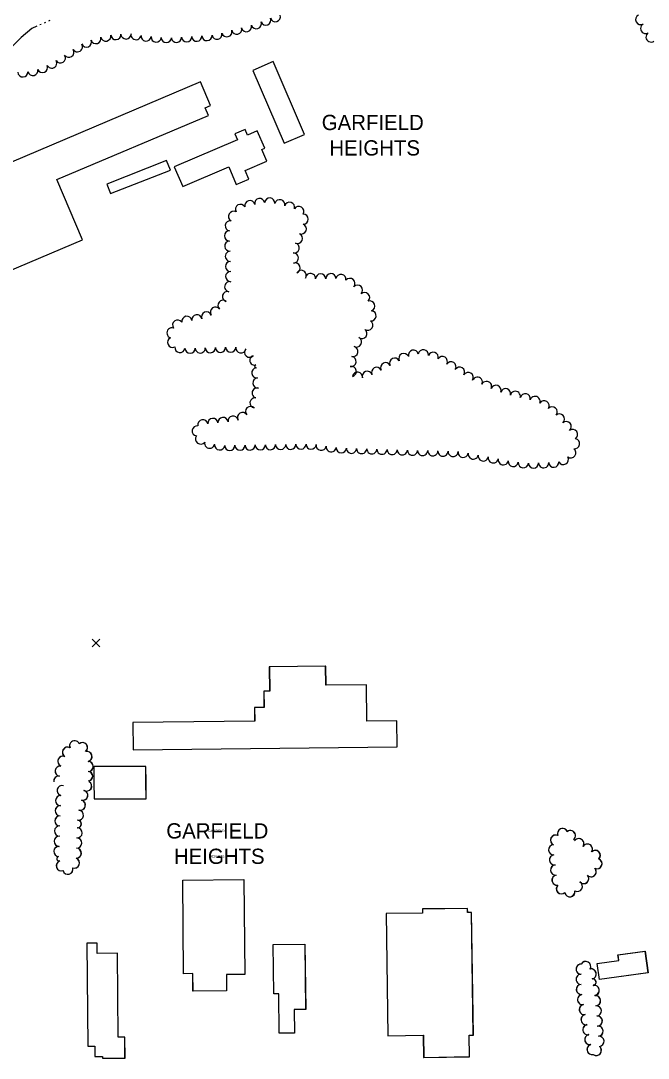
# Model space of a CAD drawing. Extents: x -25029 to 2274964, y -81170 to 687028.
# Drawn here: x -2031 to -797, y -65292 to -63252 of the extents above; entities that cross this region are included whole.
import ezdxf

# ---------------------------------------------------------------- set-up
doc = ezdxf.new("R2010")
doc.units = 0
for name, color, linetype in [('BLDG', 7, 'Continuous'), ('CITY-NAME', 7, 'Continuous'), ('SPOTMARK', 7, 'Continuous'), ('TREES', 7, 'Continuous'), ('WATER', 7, 'Continuous')]:
    doc.layers.add(name, color=color, linetype=linetype)

msp = doc.modelspace()

# ---------------------------------------------------------------- linework, layer by layer
at = {"layer": 'BLDG'}
for points in [[(-1473, -63475.9), (-1534.7, -63332.5), (-1574.7, -63349.8), (-1513.1, -63493.1)], [(-2078.6, -63754.6), (-1909.4, -63682.9), (-1959.7, -63564.3), (-1661.8, -63438.2), (-1668.2, -63423.3), (-1657.7, -63418.8), (-1677.4, -63372.4), (-2154.8, -63574.6)], [(-1712.4, -63578.3), (-1621.8, -63539.6), (-1607, -63574.4), (-1582.1, -63563.7), (-1589.4, -63546.8), (-1546.6, -63528.5), (-1556.5, -63505.4), (-1550.9, -63503), (-1565.6, -63468.8), (-1584.8, -63477.1), (-1589.6, -63465.8), (-1609.8, -63474.4), (-1604.6, -63486.6), (-1728.9, -63539.7)], [(-1744, -63526.9), (-1861.6, -63573.3), (-1854.2, -63592.1), (-1736.5, -63545.7)], [(-1291.1, -64628.6), (-1350.1, -64629.3), (-1350.9, -64558), (-1430.7, -64558.9), (-1431.2, -64521.1), (-1542, -64522.3), (-1541.5, -64570.5), (-1552.9, -64570.6), (-1552.5, -64602.4), (-1571.2, -64602.6), (-1570.9, -64629.1), (-1810.4, -64631.7), (-1809.8, -64685.6), (-1290.6, -64679.9)], [(-1290.9, -64628.7), (-1349.9, -64629.3), (-1350.7, -64558.1), (-1430.5, -64558.9), (-1430.9, -64521.2), (-1541.8, -64522.4), (-1541.3, -64570.5), (-1552.7, -64570.6), (-1552.3, -64602.4), (-1571, -64602.6), (-1570.7, -64629.2), (-1810.2, -64631.7), (-1809.6, -64685.6), (-1290.4, -64680)], [(-1592.1, -64940.7), (-1590.3, -65127.3), (-1626.5, -65127.7), (-1626.2, -65159.8), (-1692.2, -65160.4), (-1692.6, -65125.8), (-1710.6, -65126), (-1712.4, -64941.9)], [(-1592, -64940.7), (-1590.2, -65127.4), (-1626.4, -65127.7), (-1626, -65159.8), (-1692.1, -65160.4), (-1692.4, -65125.8), (-1710.5, -65126), (-1712.3, -64941.9)], [(-1239.2, -65246.9), (-1238.6, -65290.4), (-1148.5, -65289), (-1149.1, -65246.5), (-1140.9, -65246.4), (-1144.4, -65005.6), (-1152, -65005.7), (-1152.2, -64997.4), (-1241, -64998.7), (-1240.9, -65006.7), (-1312.3, -65007.8), (-1308.7, -65247.9)], [(-1239.1, -65246.9), (-1238.4, -65290.4), (-1148.3, -65289.1), (-1149, -65246.6), (-1140.7, -65246.5), (-1144.3, -65005.7), (-1151.9, -65005.8), (-1152, -64997.5), (-1240.9, -64998.8), (-1240.7, -65006.8), (-1312.1, -65007.8), (-1308.6, -65247.9)], [(-1885.3, -65268.3), (-1885.1, -65288.6), (-1870.3, -65288.4), (-1870.3, -65292.2), (-1825.9, -65291.7), (-1826.3, -65250.4), (-1839.2, -65250.6), (-1840.9, -65085.5), (-1880.7, -65085.9), (-1880.9, -65065.9), (-1901, -65066.1), (-1898.9, -65268.5)], [(-1885.2, -65268.3), (-1885, -65288.6), (-1870.2, -65288.4), (-1870.1, -65292.2), (-1825.8, -65291.7), (-1826.2, -65250.4), (-1839.1, -65250.6), (-1840.7, -65085.5), (-1880.5, -65085.9), (-1880.7, -65065.8), (-1900.8, -65066), (-1898.8, -65268.5)], [(-1472.3, -65067.8), (-1470.6, -65196.1), (-1493.2, -65196.4), (-1492.6, -65242.6), (-1522.5, -65243), (-1523.5, -65165.2), (-1533.1, -65165.3), (-1534.4, -65068.6)], [(-1472.1, -65067.9), (-1470.4, -65196.2), (-1493.1, -65196.5), (-1492.5, -65242.6), (-1522.4, -65243), (-1523.4, -65165.2), (-1532.9, -65165.3), (-1534.2, -65068.7)], [(-897.1, -65105.6), (-854.7, -65099.9), (-856.3, -65088.5), (-803.2, -65081.4), (-797.4, -65124.4), (-892.9, -65137.3)], [(-897, -65105.7), (-854.6, -65100), (-856.1, -65088.6), (-803, -65081.5), (-797.2, -65124.5), (-892.7, -65137.4)]]:
    msp.add_lwpolyline(points, close=True, dxfattribs=at)
for points in [[(-1784.7, -64748.4), (-1784.8, -64718.4), (-1887.1, -64718.6), (-1887.1, -64748.4)], [(-1784.5, -64748.4), (-1784.6, -64718.4), (-1886.9, -64718.6), (-1886.9, -64748.4)], [(-1887.1, -64748.4), (-1886.5, -64782.4), (-1784.2, -64782.4), (-1784.7, -64748.4)], [(-1886.9, -64748.4), (-1886.3, -64782.4), (-1784, -64782.4), (-1784.5, -64748.4)]]:
    msp.add_lwpolyline(points, dxfattribs=at)
at = {"layer": 'SPOTMARK'}
for p, q in [((-1890.6, -64483.4), (-1875.6, -64468.4)), ((-1890.6, -64468.4), (-1875.6, -64483.4))]:
    msp.add_line(p, q, dxfattribs=at)
at = {"layer": 'TREES'}
msp.add_line((-1568.6, -63929), (-1568.6, -63929), dxfattribs=at)
for centre, radius, start, end in [((-1567.7, -63257.8), 10, 199.61, 19.61), ((-1549, -63250.7), 10, 202.1356, 22.1356), ((-1530.2, -63244.2), 10, 196.1526, 16.1526), ((-811.6, -63249.8), 10, 117.5881, 297.5881), ((-801.9, -63267.3), 10, 120.2368, 300.2368), ((-1843.9, -63279.3), 10, 185.3059, 5.3059), ((-1824, -63278.1), 10, 181.8682, 1.8682), ((-1804.2, -63279.5), 10, 169.6369, 349.6369), ((-1644.9, -63278.7), 10, 191.312, 11.312), ((-1625.5, -63273.9), 10, 196.6167, 16.6167), ((-1606.2, -63268.7), 10, 193.302, 13.302), ((-1586.8, -63263.8), 10, 195.2146, 15.2146), ((-791.2, -63284.1), 10, 124.7429, 304.7429), ((-1919.5, -63303.3), 10, 212.4817, 32.4817), ((-1901.8, -63294), 10, 203.094, 23.094), ((-1883.1, -63287.2), 10, 196.5581, 16.5581), ((-1863.7, -63282.3), 10, 191.9105, 11.9105), ((-1784.4, -63282.4), 10, 173.9801, 353.9801), ((-1764.5, -63284.3), 10, 175.1658, 355.1658), ((-1744.5, -63285.3), 10, 178.7012, 358.7012), ((-1724.5, -63285), 10, 183.2206, 3.2206), ((-1704.6, -63283.8), 10, 183.5955, 3.5955), ((-1684.6, -63282.6), 10, 183.5955, 3.5955), ((-1664.6, -63281.3), 10, 183.5955, 3.5955), ((-1953, -63325.2), 10, 213.1591, 33.1591), ((-1936.3, -63314.2), 10, 213.4747, 33.4747), ((-1988.1, -63344.1), 10, 202.1183, 22.1183), ((-1970.1, -63335.5), 10, 208.9522, 28.9522), ((-2026.8, -63352.8), 10, 182.2748, 2.2748), ((-2007.1, -63350.1), 10, 193.256, 13.256), ((-1560.9, -63611.6), 10, 9.8727, 189.8727), ((-1541.1, -63610.6), 10, 355.8667, 175.8667), ((-1521.4, -63613.9), 10, 345.4637, 165.4637), ((-1598.8, -63623.2), 10, 29.2454, 209.2454), ((-1580.4, -63615.8), 10, 14.3996, 194.3996), ((-1502.1, -63619.1), 10, 344.1755, 164.1755), ((-1484, -63627.1), 10, 328.1127, 148.1127), ((-1618.8, -63655.4), 10, 81.3927, 261.3927), ((-1612.4, -63636.8), 10, 60.8578, 240.8578), ((-1475.4, -63642.4), 10, 270.6366, 90.6366), ((-1620.4, -63675.3), 10, 89.2552, 269.2552), ((-1479.1, -63661.6), 10, 247.6641, 67.6641), ((-1619.7, -63695.3), 10, 94.6133, 274.6133), ((-1486.8, -63680.1), 10, 247.0053, 67.0053), ((-1618.6, -63715.3), 10, 91.8935, 271.8935), ((-1493, -63699), 10, 256.4374, 76.4374), ((-1618.2, -63735.3), 10, 90.7079, 270.7079), ((-1494.9, -63718.7), 10, 272.9013, 92.9013), ((-1618, -63755.3), 10, 90.0795, 270.0795), ((-1491.2, -63738.2), 10, 288.7208, 108.7208), ((-1479.4, -63752.9), 10, 328.4235, 148.4235), ((-1619.9, -63775.1), 10, 79.2961, 259.2961), ((-1460.9, -63759), 10, 354.8259, 174.8259), ((-1441, -63759.8), 10, 0.967, 180.967), ((-1421, -63759.4), 10, 0.967, 180.967), ((-1401.1, -63760.9), 10, 350.7837, 170.7837), ((-1383.5, -63768.8), 10, 320.7193, 140.7193), ((-1624.2, -63794.6), 10, 75.4565, 255.4565), ((-1368.6, -63782.1), 10, 315.6866, 135.6866), ((-1354.6, -63796.4), 10, 313.4772, 133.4772), ((-1633.3, -63811.8), 10, 49.2206, 229.2206), ((-1344.3, -63813), 10, 289.9658, 109.9658), ((-1684.6, -63840), 10, 9.0358, 189.0358), ((-1665.4, -63834.7), 10, 22.3213, 202.3213), ((-1648, -63825.1), 10, 34.9828, 214.9828), ((-1341.9, -63832.4), 10, 263.9443, 83.9443), ((-1722.3, -63850.6), 10, 35.3456, 215.3456), ((-1704.3, -63843.2), 10, 9.2873, 189.2873), ((-1348.4, -63850.7), 10, 236.8942, 56.8942), ((-1733.5, -63866), 10, 72.7828, 252.7828), ((-1359.8, -63867.1), 10, 234.0085, 54.0085), ((-1732.1, -63884.5), 10, 115.7102, 295.7102), ((-1370.5, -63884), 10, 240.8724, 60.8724), ((-1717.8, -63894.9), 10, 172.3286, 352.3286), ((-1697.9, -63896), 10, 181.0625, 1.0625), ((-1677.9, -63895.5), 10, 181.6377, 1.6377), ((-1657.9, -63894.9), 10, 181.9633, 1.9633), ((-1637.9, -63894.3), 10, 181.6771, 1.6771), ((-1617.9, -63894), 10, 179.9067, 359.9067), ((-1598.1, -63895.6), 10, 170.6959, 350.6959), ((-1580.9, -63904), 10, 137.3662, 317.3662), ((-1571.1, -63919.9), 9.41, 105.0097, 285.0097), ((-1377.6, -63902.4), 10, 256.9783, 76.9783), ((-1277.5, -63916.4), 10, 25.9256, 205.9256), ((-1258.7, -63909.9), 10, 12.6224, 192.6224), ((-1239.1, -63909.1), 10, 351.6161, 171.6161), ((-1219.7, -63913.8), 10, 341.3952, 161.3952), ((-1568.3, -63931.9), 2.9, 96.8639, 276.8639), ((-1381.3, -63922.1), 10, 261.6724, 81.6724), ((-1380.7, -63941.8), 10, 282.1119, 102.1119), ((-1313.2, -63934.4), 10, 26.9477, 206.9477), ((-1295.4, -63925.3), 10, 26.9477, 206.9477), ((-1201.7, -63922.3), 10, 328.2137, 148.2137), ((-1184.7, -63932.8), 10, 328.2137, 148.2137), ((-1566.7, -63944.7), 10, 96.8334, 276.8334), ((-1368.7, -63953.1), 10, 351.143, 171.143), ((-1349.4, -63951.3), 10, 19.3395, 199.3395), ((-1331.1, -63943.5), 10, 26.9477, 206.9477), ((-1167.7, -63943.3), 10, 328.2137, 148.2137), ((-1150.7, -63953.8), 10, 328.7092, 148.7092), ((-1564.4, -63964.5), 10, 96.8334, 276.8334), ((-1133, -63963), 10, 336.0037, 156.0037), ((-1114.7, -63971.2), 10, 336.0037, 156.0037), ((-1096.3, -63978.9), 10, 338.7506, 158.7506), ((-1565.9, -63984.1), 10, 74.425, 254.425), ((-1077.4, -63985.5), 10, 342.238, 162.238), ((-1058.2, -63990.8), 10, 347.2186, 167.2186), ((-1038.7, -63995.3), 10, 347.0679, 167.0679), ((-1019.4, -64000.7), 10, 341.2504, 161.2504), ((-1579, -64020.4), 10, 44.1356, 224.1356), ((-1570.2, -64003.6), 10, 80.589, 260.589), ((-1001.5, -64009.3), 10, 327.7326, 147.7326), ((-985.6, -64021.2), 10, 318.5918, 138.5918), ((-1653, -64044), 10, 5.2745, 185.2745), ((-1633.1, -64042.1), 10, 5.7689, 185.7689), ((-1613.3, -64039.2), 10, 10.3999, 190.3999), ((-1594.8, -64032.4), 10, 30.206, 210.206), ((-971.4, -64035.2), 10, 312.1786, 132.1786), ((-1683.9, -64058.7), 10, 82.3658, 262.3658), ((-1672.7, -64046.8), 10, 11.2211, 191.2211), ((-958, -64050.2), 10, 311.4059, 131.4059), ((-1677.2, -64074.6), 10, 143.4627, 323.4627), ((-945.6, -64065.8), 10, 305.3406, 125.3406), ((-941.6, -64083.8), 10, 259.961, 79.961), ((-1659.4, -64082.8), 10, 166.9048, 346.9048), ((-1639.7, -64086.2), 10, 173.5222, 353.5222), ((-1619.8, -64087.1), 10, 181.0269, 1.0269), ((-1599.8, -64086.8), 10, 181.0269, 1.0269), ((-1579.8, -64086.4), 10, 181.0269, 1.0269), ((-1559.8, -64086.1), 10, 181.0269, 1.0269), ((-1539.8, -64085.7), 10, 181.0269, 1.0269), ((-1519.8, -64085.3), 10, 181.0269, 1.0269), ((-1499.8, -64085), 10, 181.0269, 1.0269), ((-1479.8, -64084.6), 10, 181.0269, 1.0269), ((-1459.8, -64084.8), 10, 178.0195, 358.0195), ((-1440, -64087), 10, 169.4878, 349.4878), ((-1420.2, -64090.1), 10, 172.5673, 352.5673), ((-1400.3, -64091.9), 10, 176.8924, 356.8924), ((-1380.4, -64092.8), 10, 178.1811, 358.1811), ((-1360.4, -64093.4), 10, 178.1811, 358.1811), ((-1340.4, -64094), 10, 178.1811, 358.1811), ((-1320.4, -64094.7), 10, 178.1811, 358.1811), ((-1300.4, -64095.3), 10, 178.1811, 358.1811), ((-949.2, -64101.7), 10, 233.9168, 53.9168), ((-1280.4, -64095.9), 10, 178.1811, 358.1811), ((-1260.4, -64096.6), 10, 178.1811, 358.1811), ((-1240.4, -64097.2), 10, 178.1811, 358.1811), ((-1220.4, -64097.8), 10, 178.1811, 358.1811), ((-1200.5, -64098.5), 10, 178.1811, 358.1811), ((-1180.5, -64099.1), 10, 178.1811, 358.1811), ((-1160.6, -64100.9), 10, 171.7955, 351.7955), ((-1140.9, -64104.2), 10, 169.1021, 349.1021), ((-1121.2, -64108), 10, 169.1021, 349.1021), ((-1101.6, -64111.7), 10, 169.1021, 349.1021), ((-1081.9, -64115.5), 10, 169.1021, 349.1021), ((-963.8, -64114.8), 10, 209.7216, 29.7216), ((-1062.2, -64118.9), 10, 171.6313, 351.6313), ((-1042.4, -64121.3), 10, 174.5672, 354.5672), ((-1022.4, -64121.9), 10, 181.7458, 1.7458), ((-1002.4, -64121.2), 10, 182.2995, 2.2995), ((-982.5, -64120.3), 10, 183.0522, 3.0522), ((-1939.2, -64690.5), 10, 59.5287, 239.5287), ((-1939, -64690.5), 10, 59.5217, 239.5217), ((-1925, -64677.8), 10, 24.4284, 204.4284), ((-1924.8, -64677.8), 10, 24.4214, 204.4214), ((-1909.6, -64681.4), 10, 309.3114, 129.3114), ((-1909.4, -64681.4), 10, 309.3044, 129.3044), ((-1948.1, -64708.4), 10, 67.0277, 247.0277), ((-1947.9, -64708.3), 10, 67.0207, 247.0207), ((-1900.8, -64698.8), 10, 283.7735, 103.7735), ((-1900.6, -64698.8), 10, 283.7665, 103.7665), ((-1953.4, -64727.5), 10, 82.2379, 262.2379), ((-1953.2, -64727.5), 10, 82.2309, 262.2309), ((-1898.5, -64718.5), 10, 270.007, 90.007), ((-1898.3, -64718.5), 10, 270, 90), ((-1956.1, -64747.3), 10, 82.2379, 186.2381), ((-1955.9, -64747.3), 10, 82.2309, 186.2311), ((-1898.5, -64737.6), 9.06, 270.007, 90.007), ((-1898.3, -64737.6), 9.06, 270, 90), ((-1949.6, -64765.9), 10, 75.3388, 255.3388), ((-1949.4, -64765.9), 10, 75.3318, 255.3318), ((-1909.1, -64775.1), 10, 255.8427, 75.8427), ((-1908.9, -64775.1), 10, 255.8357, 75.8357), ((-1901.4, -64756.9), 10, 238.4576, 58.4576), ((-1901.2, -64756.9), 10, 238.4506, 58.4506), ((-1952.5, -64785.6), 10, 87.8863, 267.8863), ((-1952.3, -64785.5), 10, 87.8793, 267.8793), ((-1913.9, -64794.5), 10, 256.0734, 76.0735), ((-1913.7, -64794.5), 10, 256.0665, 76.0665), ((-1953.2, -64805.5), 10, 87.8863, 267.8863), ((-1953, -64805.5), 10, 87.8793, 267.8793), ((-1917.7, -64814.1), 10, 262.4249, 82.4249), ((-1917.5, -64814.1), 10, 262.4179, 82.4179), ((-1953.9, -64825.5), 10, 87.8863, 267.8863), ((-1953.7, -64825.5), 10, 87.8793, 267.8793), ((-1919.3, -64831.5), 7.5, 267.4999, 87.4999), ((-1919.1, -64831.5), 7.5, 267.4929, 87.4929), ((-1954.7, -64845.5), 10, 87.8863, 267.8863), ((-1954.5, -64845.5), 10, 87.8793, 267.8793), ((-1920.1, -64849), 10, 267.4999, 87.4999), ((-1919.9, -64849), 10, 267.4929, 87.4929), ((-965.4, -64850.5), 10, 22.8429, 202.8429), ((-965.3, -64850.6), 10, 22.8359, 202.8359), ((-950, -64854.4), 10, 308.568, 128.568), ((-949.8, -64854.5), 10, 308.561, 128.561), ((-1955.4, -64865.5), 10, 87.8863, 267.8863), ((-1955.2, -64865.5), 10, 87.8793, 267.8793), ((-1920.9, -64869), 10, 267.4999, 87.4999), ((-1920.8, -64869), 10, 267.4929, 87.4929), ((-979.1, -64863.3), 10, 63.9566, 243.9566), ((-978.9, -64863.4), 10, 63.9496, 243.9496), ((-943.8, -64862.2), 0.000000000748, 308.4928, 128.4928), ((-943.6, -64862.3), 0.000000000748, 308.4858, 128.4858), ((-933.4, -64870.2), 10, 327.4986, 147.4986), ((-933.2, -64870.3), 10, 327.4916, 147.4916), ((-1956.1, -64885.5), 10, 87.8863, 267.8863), ((-1956, -64885.5), 10, 87.8793, 267.8793), ((-1921.8, -64889), 10, 267.4999, 87.4999), ((-1921.6, -64889), 10, 267.4929, 87.4929), ((-982.9, -64882.3), 10, 93.1287, 273.1287), ((-982.7, -64882.4), 10, 93.1217, 273.1217), ((-916.5, -64880.9), 10, 327.4986, 147.4986), ((-916.4, -64881), 10, 327.4916, 147.4916), ((-901, -64893.3), 10, 315.5193, 135.5193), ((-900.8, -64893.4), 10, 315.5123, 135.5123), ((-1951, -64913.8), 10, 108.4275, 288.4275), ((-1950.9, -64913.8), 10, 108.4205, 288.4205), ((-1955.4, -64899.9), 4.56, 104.7079, 284.7079), ((-1955.2, -64899.9), 4.56, 104.7009, 284.7009), ((-1925.4, -64908.5), 10, 251.4763, 71.4763), ((-1925.2, -64908.4), 10, 251.4693, 71.4693), ((-981.2, -64902.2), 10, 96.3934, 276.3934), ((-981.1, -64902.3), 10, 96.3864, 276.3864), ((-897.7, -64909.5), 10, 246.9624, 66.9624), ((-897.6, -64909.6), 10, 246.9554, 66.9554), ((-1938.2, -64920.6), 10, 195.4653, 15.4653), ((-1938.1, -64920.6), 10, 195.4583, 15.4583), ((-979, -64922.1), 10, 96.3934, 276.3934), ((-978.8, -64922.2), 10, 96.3864, 276.3864), ((-909.1, -64925.4), 10, 222.344, 42.344), ((-908.9, -64925.5), 10, 222.337, 42.337), ((-976.2, -64941.9), 10, 99.824, 279.824), ((-976, -64942), 10, 99.817, 279.817), ((-967.7, -64959), 10, 133.0988, 313.0988), ((-967.5, -64959.1), 10, 133.0918, 313.0918), ((-936.2, -64954.2), 10, 240.7342, 60.7342), ((-936.1, -64954.3), 10, 240.7272, 60.7272), ((-923.9, -64938.8), 10, 221.8804, 41.8804), ((-923.7, -64938.9), 10, 221.8734, 41.8734), ((-951, -64964.7), 10, 189.7325, 9.7325), ((-950.8, -64964.8), 10, 189.7255, 9.7255), ((-928.7, -65117), 10, 89.5287, 269.5287), ((-928.5, -65117.1), 10, 89.5217, 269.5217), ((-919.8, -65111.8), 10, 331.1136, 151.1136), ((-919.7, -65111.9), 10, 331.1066, 151.1066), ((-928.8, -65137), 10, 89.5287, 269.5287), ((-928.7, -65137.1), 10, 89.5217, 269.5217), ((-909, -65126.4), 10, 282.1786, 102.1786), ((-908.8, -65126.5), 10, 282.1716, 102.1716), ((-928.3, -65156.9), 10, 93.7776, 273.7776), ((-928.1, -65157), 10, 93.7706, 273.7706), ((-905.8, -65142.5), 6.38, 279.3314, 99.3314), ((-905.7, -65142.6), 6.38, 279.3244, 99.3244), ((-903.2, -65158.6), 10, 279.3314, 99.3314), ((-903, -65158.7), 10, 279.3244, 99.3244), ((-925.9, -65176.8), 10, 99.8244, 279.8244), ((-925.8, -65176.9), 10, 99.8174, 279.8174), ((-901.5, -65168.8), 0.331, 279.3314, 99.3314), ((-901.4, -65168.9), 0.331, 279.3244, 99.3244), ((-900.6, -65179.1), 10, 274.9518, 94.9518), ((-900.4, -65179.2), 10, 274.9448, 94.9448), ((-922.5, -65196.5), 10, 99.8244, 279.8244), ((-922.3, -65196.6), 10, 99.8174, 279.8174), ((-898.9, -65199), 10, 274.9518, 94.9518), ((-898.7, -65199.1), 10, 274.9448, 94.9448), ((-919.1, -65216.2), 10, 99.8244, 279.8244), ((-918.9, -65216.3), 10, 99.8174, 279.8174), ((-897.1, -65219), 10, 274.9518, 94.9518), ((-897, -65219.1), 10, 274.9448, 94.9448), ((-915.7, -65235.9), 9.97, 99.8244, 279.8244), ((-915.5, -65236), 9.97, 99.8174, 279.8174), ((-895.4, -65238.9), 10, 274.9518, 94.9518), ((-895.3, -65239), 10, 274.9448, 94.9448), ((-911.7, -65255.4), 10, 102.9033, 282.9033), ((-911.6, -65255.5), 10, 102.8963, 282.8963), ((-893.7, -65258.8), 10, 274.7316, 94.7316), ((-893.6, -65258.9), 10, 274.7246, 94.7246), ((-907.3, -65274.9), 10, 102.9123, 282.9123), ((-907.1, -65275), 10, 102.9053, 282.9053), ((-899, -65276.7), 10, 232.6269, 52.6269), ((-898.8, -65276.8), 10, 232.6199, 52.6199)]:
    msp.add_arc(centre, radius, start, end, dxfattribs=at)
at = {"layer": 'WATER'}
for p, q in [((-1982, -63255.5), (-1984.8, -63256.8)), ((-1973.4, -63251.7), (-1976.2, -63253)), ((-1990.5, -63259.3), (-1993.4, -63260.5))]:
    msp.add_line(p, q, dxfattribs=at)
msp.add_lwpolyline([(-1999.1, -63263.1), (-2009.3, -63267.5), (-2030, -63285.2), (-2047.1, -63302.3)], dxfattribs=at)

# ---------------------------------------------------------------- texts
at = {"layer": 'CITY-NAME'}
for s, p in [('GARFIELD', (-1438.9, -63467.2)), ('HEIGHTS', (-1423.9, -63517.2)), ('GARFIELD', (-1744.6, -64860.1)), ('HEIGHTS', (-1729.6, -64910.1))]:
    msp.add_text(s, height=30, dxfattribs=at).set_placement(p)
for s, p in [('GARFIELD', (-1662.4, -64847.5)), ('HEIGHTS', (-1659.1, -64897.5))]:
    msp.add_text(s, height=4.68, rotation=0.007, dxfattribs=at).set_placement(p)

doc.saveas('drawing.dxf')
